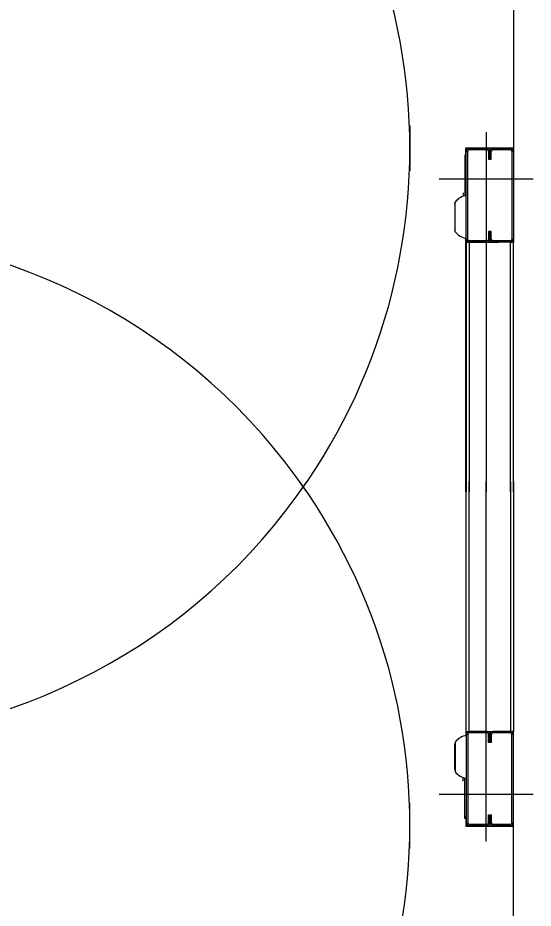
# Model space of a CAD drawing. Extents: x -264222 to -263592, y -1242345 to -1242048.
# Drawn here: x -263794.879 to -263794.359, y -1242122.807 to -1242121.908 of the extents above; entities that cross this region are included whole.
import ezdxf

# ---------------------------------------------------------------- set-up
doc = ezdxf.new("R2010")
doc.units = 0
doc.layers.add('KFA_2D_SITUACIA_DSP', color=7, linetype='Continuous')

msp = doc.modelspace()

# ---------------------------------------------------------------- linework, layer by layer
at = {"layer": 'KFA_2D_SITUACIA_DSP'}
for p, q in [((-263794.3789, -1242121.52527), (-263794.3789, -1242122.03943)), ((-263794.4834, -1242122.01696), (-263794.4834, -1242122.06284)), ((-263794.40645, -1242122.02375), (-263794.40645, -1242122.3869)), ((-263794.42688, -1242122.04702), (-263794.42688, -1242122.03943)), ((-263794.42688, -1242122.03943), (-263794.3789, -1242122.03943)), ((-263794.4264, -1242122.04275), (-263794.42498, -1242122.04275)), ((-263794.4264, -1242122.13205), (-263794.4264, -1242122.04275)), ((-263794.42498, -1242122.13205), (-263794.42498, -1242122.04275)), ((-263794.42355, -1242122.04132), (-263794.42355, -1242122.0399)), ((-263794.42355, -1242122.0399), (-263794.4055, -1242122.0399)), ((-263794.42355, -1242122.04132), (-263794.4055, -1242122.04132)), ((-263794.4055, -1242122.0399), (-263794.4055, -1242122.04132)), ((-263794.40408, -1242122.04275), (-263794.40265, -1242122.04275)), ((-263794.40408, -1242122.04275), (-263794.40408, -1242122.05082)), ((-263794.40265, -1242122.04275), (-263794.40123, -1242122.04275)), ((-263794.40265, -1242122.04275), (-263794.40265, -1242122.05082)), ((-263794.40265, -1242122.05082), (-263794.40265, -1242122.04275)), ((-263794.40123, -1242122.05082), (-263794.40123, -1242122.04275)), ((-263794.3998, -1242122.04132), (-263794.3998, -1242122.0399)), ((-263794.3998, -1242122.0399), (-263794.38175, -1242122.0399)), ((-263794.3998, -1242122.04132), (-263794.38175, -1242122.04132)), ((-263794.38175, -1242122.0399), (-263794.38175, -1242122.04132)), ((-263794.38033, -1242122.04275), (-263794.3789, -1242122.04275)), ((-263794.38033, -1242122.04275), (-263794.38033, -1242122.13205)), ((-263794.3789, -1242122.03943), (-263794.3789, -1242122.04275)), ((-263794.3789, -1242122.04275), (-263794.3789, -1242122.13205)), ((-263794.4264, -1242122.04702), (-263794.42783, -1242122.04702)), ((-263794.42783, -1242122.04702), (-263794.42783, -1242122.04892)), ((-263794.4264, -1242122.04892), (-263794.42783, -1242122.04892)), ((-263794.42783, -1242122.04892), (-263794.42783, -1242122.08773)), ((-263794.40408, -1242122.05082), (-263794.40265, -1242122.05082)), ((-263794.40265, -1242122.05082), (-263794.40123, -1242122.05082)), ((-263794.35895, -1242122.07125), (-263794.45395, -1242122.07125)), ((-263794.42973, -1242122.08487), (-263794.42973, -1242122.08801)), ((-263794.42973, -1242122.08835), (-263794.42973, -1242122.08801)), ((-263794.42933, -1242122.08801), (-263794.42973, -1242122.08801)), ((-263794.42887, -1242122.08802), (-263794.42933, -1242122.08801)), ((-263794.42792, -1242122.08479), (-263794.42792, -1242122.08775)), ((-263794.43812, -1242122.09646), (-263794.43799, -1242122.09582)), ((-263794.43812, -1242122.09646), (-263794.43812, -1242122.12204)), ((-263794.43799, -1242122.09582), (-263794.4378, -1242122.09549)), ((-263794.4378, -1242122.12416), (-263794.4378, -1242122.09433)), ((-263794.43799, -1242122.12268), (-263794.43812, -1242122.12204)), ((-263794.4378, -1242122.12301), (-263794.43799, -1242122.12268)), ((-263794.40265, -1242122.12397), (-263794.40408, -1242122.12397)), ((-263794.40408, -1242122.12397), (-263794.40408, -1242122.13205)), ((-263794.40265, -1242122.12397), (-263794.40265, -1242122.13205)), ((-263794.40265, -1242122.13205), (-263794.40265, -1242122.12397)), ((-263794.40123, -1242122.12397), (-263794.40265, -1242122.12397)), ((-263794.40123, -1242122.13205), (-263794.40123, -1242122.12397)), ((-263794.42688, -1242122.3869), (-263794.42688, -1242122.131)), ((-263794.42498, -1242122.13205), (-263794.4264, -1242122.13205)), ((-263794.4264, -1242122.1349), (-263794.4264, -1242122.3869)), ((-263794.4264, -1242122.1349), (-263794.42355, -1242122.1349)), ((-263794.42355, -1242122.1349), (-263794.42355, -1242122.13347)), ((-263794.4055, -1242122.13347), (-263794.42355, -1242122.13347)), ((-263794.42355, -1242122.1349), (-263794.42355, -1242122.3869)), ((-263794.4055, -1242122.1349), (-263794.42355, -1242122.1349)), ((-263794.42355, -1242122.1349), (-263794.3941, -1242122.1349)), ((-263794.40265, -1242122.13205), (-263794.40408, -1242122.13205)), ((-263794.40123, -1242122.13205), (-263794.40265, -1242122.13205)), ((-263794.38175, -1242122.13347), (-263794.3998, -1242122.13347)), ((-263794.3998, -1242122.1349), (-263794.3998, -1242122.13347)), ((-263794.38175, -1242122.1349), (-263794.3998, -1242122.1349)), ((-263794.38175, -1242122.1349), (-263794.3884, -1242122.1349)), ((-263794.38175, -1242122.13347), (-263794.38175, -1242122.1349)), ((-263794.38175, -1242122.3869), (-263794.38175, -1242122.1349)), ((-263794.3789, -1242122.1349), (-263794.38175, -1242122.1349)), ((-263794.3789, -1242122.13205), (-263794.38033, -1242122.13205)), ((-263794.3789, -1242122.13205), (-263794.3789, -1242122.1349)), ((-263794.3789, -1242122.3869), (-263794.3789, -1242122.1349)), ((-263794.42688, -1242122.3769), (-263794.42688, -1242122.6328)), ((-263794.4264, -1242122.6289), (-263794.4264, -1242122.3769)), ((-263794.42355, -1242122.6289), (-263794.42355, -1242122.3769)), ((-263794.40645, -1242122.74005), (-263794.40645, -1242122.3769)), ((-263794.38175, -1242122.3769), (-263794.38175, -1242122.6289)), ((-263794.3789, -1242122.3769), (-263794.3789, -1242122.6289)), ((-263794.4264, -1242122.6289), (-263794.42355, -1242122.6289)), ((-263794.42355, -1242122.6289), (-263794.42355, -1242122.63032)), ((-263794.4055, -1242122.6289), (-263794.42355, -1242122.6289)), ((-263794.42355, -1242122.6289), (-263794.3941, -1242122.6289)), ((-263794.3998, -1242122.6289), (-263794.3998, -1242122.63032)), ((-263794.38175, -1242122.6289), (-263794.3998, -1242122.6289)), ((-263794.38175, -1242122.6289), (-263794.3884, -1242122.6289)), ((-263794.3789, -1242122.6289), (-263794.38175, -1242122.6289)), ((-263794.38175, -1242122.63032), (-263794.38175, -1242122.6289)), ((-263794.3789, -1242122.63175), (-263794.3789, -1242122.6289)), ((-263794.42498, -1242122.63175), (-263794.4264, -1242122.63175)), ((-263794.4264, -1242122.63175), (-263794.4264, -1242122.72105)), ((-263794.42498, -1242122.63175), (-263794.42498, -1242122.72105)), ((-263794.4055, -1242122.63032), (-263794.42355, -1242122.63032)), ((-263794.40265, -1242122.63175), (-263794.40408, -1242122.63175)), ((-263794.40408, -1242122.63982), (-263794.40408, -1242122.63175)), ((-263794.40265, -1242122.63982), (-263794.40265, -1242122.63175)), ((-263794.40123, -1242122.63175), (-263794.40265, -1242122.63175)), ((-263794.40265, -1242122.63175), (-263794.40265, -1242122.63982)), ((-263794.40123, -1242122.63175), (-263794.40123, -1242122.63982)), ((-263794.38175, -1242122.63032), (-263794.3998, -1242122.63032)), ((-263794.3789, -1242122.63175), (-263794.38033, -1242122.63175)), ((-263794.38033, -1242122.72105), (-263794.38033, -1242122.63175)), ((-263794.3789, -1242122.72105), (-263794.3789, -1242122.63175)), ((-263794.43799, -1242122.64112), (-263794.43812, -1242122.64176)), ((-263794.43812, -1242122.66734), (-263794.43812, -1242122.64176)), ((-263794.4378, -1242122.64079), (-263794.43799, -1242122.64112)), ((-263794.4378, -1242122.63963), (-263794.4378, -1242122.66946)), ((-263794.40265, -1242122.63982), (-263794.40408, -1242122.63982)), ((-263794.40123, -1242122.63982), (-263794.40265, -1242122.63982)), ((-263794.43812, -1242122.66734), (-263794.43799, -1242122.66798)), ((-263794.43799, -1242122.66798), (-263794.4378, -1242122.66831)), ((-263794.42973, -1242122.67545), (-263794.42973, -1242122.67579)), ((-263794.42933, -1242122.67578), (-263794.42973, -1242122.67579)), ((-263794.42973, -1242122.67893), (-263794.42973, -1242122.67579)), ((-263794.42887, -1242122.67578), (-263794.42933, -1242122.67578)), ((-263794.42792, -1242122.67901), (-263794.42792, -1242122.67605)), ((-263794.42783, -1242122.71487), (-263794.42783, -1242122.67607)), ((-263794.35895, -1242122.69255), (-263794.45395, -1242122.69255)), ((-263794.4834, -1242122.74684), (-263794.4834, -1242122.70095)), ((-263794.4264, -1242122.71487), (-263794.42783, -1242122.71487)), ((-263794.42783, -1242122.71677), (-263794.42783, -1242122.71487)), ((-263794.4264, -1242122.71677), (-263794.42783, -1242122.71677)), ((-263794.42688, -1242122.71677), (-263794.42688, -1242122.72437)), ((-263794.40408, -1242122.71297), (-263794.40265, -1242122.71297)), ((-263794.40408, -1242122.72105), (-263794.40408, -1242122.71297)), ((-263794.40265, -1242122.71297), (-263794.40123, -1242122.71297)), ((-263794.40265, -1242122.72105), (-263794.40265, -1242122.71297)), ((-263794.40265, -1242122.71297), (-263794.40265, -1242122.72105)), ((-263794.40123, -1242122.71297), (-263794.40123, -1242122.72105)), ((-263794.42688, -1242122.72437), (-263794.3789, -1242122.72437)), ((-263794.4264, -1242122.72105), (-263794.42498, -1242122.72105)), ((-263794.42355, -1242122.72247), (-263794.42355, -1242122.7239)), ((-263794.42355, -1242122.72247), (-263794.4055, -1242122.72247)), ((-263794.42355, -1242122.7239), (-263794.4055, -1242122.7239)), ((-263794.4055, -1242122.7239), (-263794.4055, -1242122.72247)), ((-263794.40408, -1242122.72105), (-263794.40265, -1242122.72105)), ((-263794.40265, -1242122.72105), (-263794.40123, -1242122.72105)), ((-263794.3998, -1242122.72247), (-263794.3998, -1242122.7239)), ((-263794.3998, -1242122.72247), (-263794.38175, -1242122.72247)), ((-263794.3998, -1242122.7239), (-263794.38175, -1242122.7239)), ((-263794.38175, -1242122.7239), (-263794.38175, -1242122.72247)), ((-263794.38033, -1242122.72105), (-263794.3789, -1242122.72105)), ((-263794.3789, -1242122.72437), (-263794.3789, -1242122.72105)), ((-263794.3789, -1242123.23853), (-263794.3789, -1242122.72437))]:
    msp.add_line(p, q, dxfattribs=at)
for centre, radius, start, end in [((-263795.0819, -1242122.0399), 0.5985, 324.56502, 215.43498), ((-263794.42355, -1242122.04275), 0.00285, 90, 180), ((-263794.42355, -1242122.04275), 0.00143, 90, 180), ((-263794.4055, -1242122.04275), 0.00285, 0, 90), ((-263794.4055, -1242122.04275), 0.00143, 0, 90), ((-263794.3998, -1242122.04275), 0.00285, 90, 180), ((-263794.3998, -1242122.04275), 0.00143, 90, 180), ((-263794.38175, -1242122.04275), 0.00285, 0, 90), ((-263794.38175, -1242122.04275), 0.00143, 0, 90), ((-263794.42286, -1242122.10607), 0.019, 100.75587, 141.87121), ((-263794.42792, -1242122.08488), 0.000095, 0, 90), ((-263795.0819, -1242122.7239), 0.5985, 34.26896, 145.73104), ((-263794.42286, -1242122.11243), 0.019, 218.12879, 259.24413), ((-263794.42355, -1242122.13205), 0.00285, 180, 270), ((-263794.42355, -1242122.13205), 0.00143, 180, 270), ((-263794.4055, -1242122.13205), 0.00143, 270, 0), ((-263794.4055, -1242122.13205), 0.00285, 270, 0), ((-263794.3998, -1242122.13205), 0.00285, 180, 270), ((-263794.3998, -1242122.13205), 0.00143, 180, 270), ((-263794.38175, -1242122.13205), 0.00143, 270, 0), ((-263794.38175, -1242122.13205), 0.00285, 270, 0), ((-263795.0819, -1242122.7239), 0.5985, 144.56502, 35.43498), ((-263795.0819, -1242122.0399), 0.5985, 214.26896, 325.73104), ((-263794.42355, -1242122.63175), 0.00285, 90, 180), ((-263794.4055, -1242122.63175), 0.00285, 0, 90), ((-263794.3998, -1242122.63175), 0.00285, 90, 180), ((-263794.38175, -1242122.63175), 0.00285, 0, 90), ((-263794.42286, -1242122.65137), 0.019, 100.75587, 141.87121), ((-263794.42355, -1242122.63175), 0.00143, 90, 180), ((-263794.4055, -1242122.63175), 0.00143, 0, 90), ((-263794.3998, -1242122.63175), 0.00143, 90, 180), ((-263794.38175, -1242122.63175), 0.00143, 0, 90), ((-263794.42286, -1242122.65773), 0.019, 218.12879, 259.24413), ((-263794.42792, -1242122.67892), 0.000095, 270, 0), ((-263794.42355, -1242122.72105), 0.00285, 180, 270), ((-263794.42355, -1242122.72105), 0.00143, 180, 270), ((-263794.4055, -1242122.72105), 0.00143, 270, 0), ((-263794.4055, -1242122.72105), 0.00285, 270, 0), ((-263794.3998, -1242122.72105), 0.00285, 180, 270), ((-263794.3998, -1242122.72105), 0.00143, 180, 270), ((-263794.38175, -1242122.72105), 0.00285, 270, 0), ((-263794.38175, -1242122.72105), 0.00143, 270, 0)]:
    msp.add_arc(centre, radius, start, end, dxfattribs=at)

doc.saveas('drawing.dxf')
